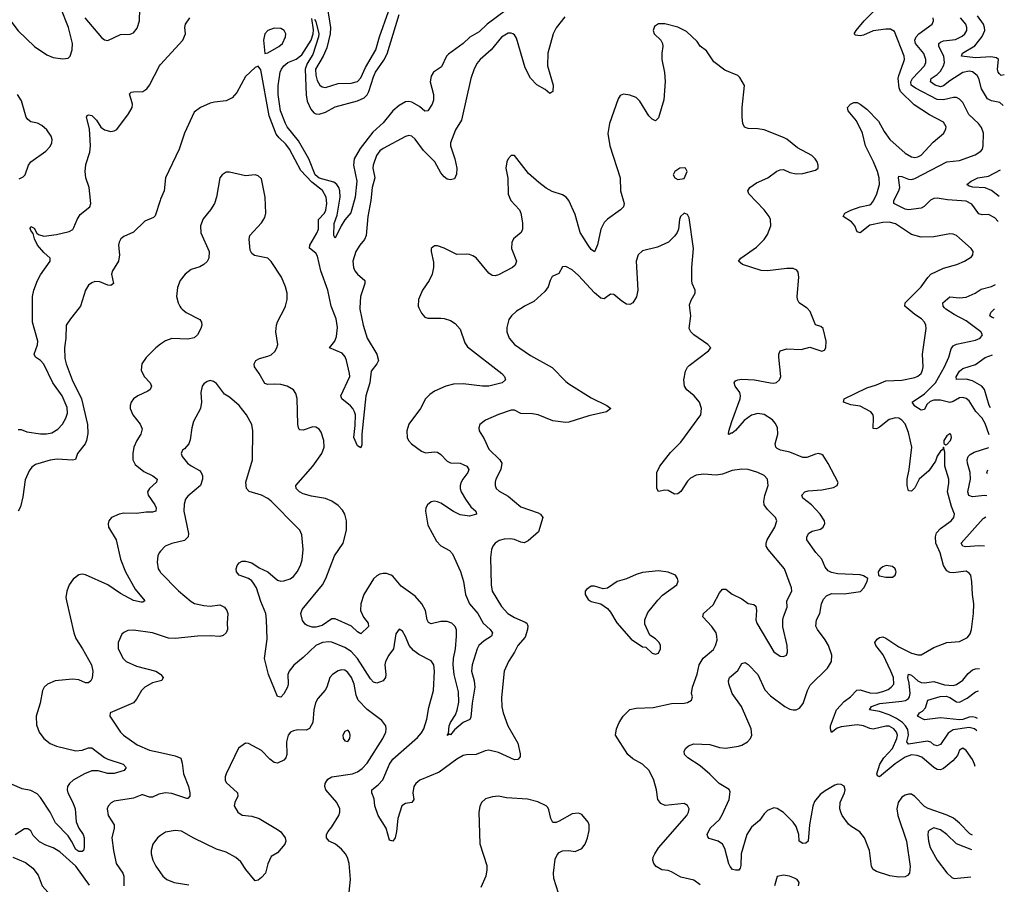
# Model space of a CAD drawing. Header units: inches. Extents: x 1843162 to 1959474, y 907081 to 1016326.
# Tile 347 of 656: x 1949120 to 1955269, y 916400 to 921798. Entities that reach past the tile are written whole.
import ezdxf

# ---------------------------------------------------------------- set-up
doc = ezdxf.new("R2010")
doc.units = ezdxf.units.IN
doc.header["$MEASUREMENT"] = 0
for name, color, linetype in [('B9941', 7, 'Continuous'), ('B9942', 7, 'Continuous'), ('B9951', 7, 'Continuous'), ('B9952', 7, 'Continuous')]:
    doc.layers.add(name, color=color, linetype=linetype)

msp = doc.modelspace()

# ---------------------------------------------------------------- linework, layer by layer
at = {"layer": 'B9941', "color": 5}
for points, elevation in [([(1949110, 919239.6), (1949130, 919238.3), (1949163.8, 919223.8), (1949250, 919212.3), (1949287.7, 919212.3), (1949321, 919219), (1949358.3, 919241.7), (1949387.1, 919272.9), (1949408.9, 919311.1), (1949417.8, 919342.2), (1949415.8, 919375.8), (1949385.5, 919450), (1949327.8, 919530), (1949270, 919647.1), (1949250, 919669.8), (1949219.7, 919690), (1949211.1, 919710), (1949232.2, 919767.8), (1949233.5, 919790), (1949200.7, 919910), (1949199.8, 920000)], 580), ([(1949491.8, 920000), (1949436.5, 919930), (1949411.2, 919890), (1949407.8, 919810), (1949399.2, 919750), (1949402.5, 919682.5), (1949410.2, 919650), (1949447.8, 919550), (1949506.7, 919430), (1949543.3, 919270), (1949546.1, 919213.9), (1949536.8, 919170), (1949528.5, 919150), (1949481.3, 919090), (1949468.5, 919051.5), (1949450, 919046.9), (1949354.1, 919054.1), (1949310, 919048.1), (1949219.3, 919020.7), (1949196.4, 919003.6), (1949178.9, 918981.1), (1949154.7, 918925.3), (1949140.3, 918819.7), (1949124.4, 918755.6), (1949110.5, 918730)], 580), ([(1950000, 919771.5), (1949970.3, 919750), (1949910, 919689.7), (1949882, 919650), (1949879.2, 919610), (1949897.8, 919570), (1949934.4, 919530), (1949942.4, 919510), (1949934.3, 919490), (1949920.4, 919479.6), (1949857.6, 919450), (1949830.3, 919430), (1949815.8, 919410), (1949809.2, 919390), (1949809.2, 919370), (1949825.8, 919330), (1949871.9, 919271.9), (1949884.3, 919244.3), (1949877.5, 919210), (1949851.7, 919170), (1949833.7, 919130), (1949826.4, 919090), (1949826.7, 919050), (1949841.5, 919021.5), (1949896.1, 918976.1), (1949952.4, 918950), (1949979.5, 918930), (1949974, 918910), (1949930.2, 918870), (1949919.2, 918850), (1949921.8, 918830), (1949965, 918770), (1949971.8, 918750), (1949970.3, 918730), (1949950, 918722.4), (1949910, 918722.6), (1949850, 918714.6), (1949770, 918716.2), (1949740.7, 918710), (1949692.4, 918690), (1949677, 918670), (1949671.8, 918650), (1949674.6, 918630), (1949723.1, 918550), (1949750.2, 918430), (1949781.8, 918350), (1949842, 918242), (1949902, 918170), (1949890, 918161.6), (1949878.7, 918161.3), (1949830, 918170.8), (1949750, 918215.3), (1949670, 918269.2), (1949530, 918331.8), (1949510, 918335.1), (1949490, 918331.3), (1949454.2, 918305.8), (1949428.9, 918270), (1949414, 918230), (1949409.2, 918190.8), (1949412.2, 918170), (1949457.3, 917970), (1949470, 917934), (1949512.6, 917870), (1949569.2, 917769.2), (1949576.6, 917730), (1949572.7, 917687.3), (1949565.3, 917670), (1949550, 917657.7), (1949530, 917658.1), (1949490, 917676.7), (1949450, 917680.2), (1949341, 917670), (1949292.7, 917650), (1949272, 917630), (1949262, 917610), (1949248.6, 917531.4), (1949223.6, 917450), (1949225.4, 917394.6), (1949240.8, 917350), (1949271.7, 917310), (1949310, 917279.1), (1949350, 917262), (1949470, 917233.8), (1949510, 917236.3), (1949550, 917250.9), (1949570, 917251.8), (1949650, 917192.4), (1949670, 917181.6), (1949766, 917150), (1949784.2, 917130), (1949772.2, 917110), (1949710, 917091.4), (1949670, 917091.9), (1949610, 917108.1), (1949570, 917108.7), (1949524.4, 917090), (1949453.8, 917050), (1949430.2, 917030), (1949418.9, 917010), (1949416.6, 916990), (1949421.4, 916970), (1949451.6, 916910), (1949465.8, 916870), (1949472.4, 916790), (1949489.6, 916749.6), (1949517.1, 916710), (1949521.8, 916690), (1949523.6, 916630), (1949517.6, 916610), (1949510, 916604), (1949490, 916604.4), (1949470, 916616.8), (1949444.2, 916670), (1949422.4, 916702.4), (1949342.8, 916782.8), (1949311, 916851), (1949250, 916942.7), (1949230, 916964.5), (1949190, 916986.3), (1949135.5, 916995.5), (1949010, 917049)], 620), ([(1950000, 918480.1), (1949990.3, 918469.7), (1949982, 918450), (1949978, 918410), (1949985.7, 918370), (1949997, 918350), (1950000, 918347)], 640), ([(1950000, 917953.5), (1949949.7, 917969.7), (1949830, 917985.6), (1949795.5, 917984.5), (1949770, 917972.7), (1949758.8, 917961.2), (1949734.9, 917910), (1949734.9, 917870), (1949766.7, 917810), (1949784.4, 917790), (1949850, 917761.2), (1949970, 917730.2), (1950000, 917711.4)], 640), ([(1950000, 917670.5), (1949950, 917658.1), (1949902.3, 917630), (1949880.3, 917610), (1949850, 917556.2), (1949830, 917533.3), (1949684.7, 917470), (1949682.8, 917450), (1949750, 917350.5), (1949768.5, 917330), (1949852.7, 917270), (1949930, 917238.2), (1950000, 917222.6)], 640), ([(1950000, 916965.2), (1949990, 916963.1), (1949950, 916943.5), (1949930, 916943.8), (1949890, 916959.2), (1949882, 916958), (1949830, 916938.5), (1949710, 916919.7), (1949691.3, 916908.7), (1949672.9, 916887.1), (1949667, 916870), (1949671.7, 916830), (1949710.2, 916770), (1949710.2, 916750), (1949696.2, 916690), (1949705, 916610), (1949723.2, 916530), (1949763.5, 916470), (1949770.9, 916450), (1949770.3, 916390.3)], 640), ([(1949555.3, 916395.3), (1949470, 916513.9), (1949370, 916602.8), (1949330, 916627.4), (1949283.1, 916643.1), (1949244.2, 916664.2), (1949204.4, 916704.4), (1949190, 916732.7), (1949170, 916746.6), (1949150, 916746), (1949092.3, 916707.7)], 640), ([(1950000, 916704), (1949980.4, 916690), (1949951.8, 916650), (1949941.1, 916610), (1949941.1, 916590), (1949951.6, 916550), (1949970, 916512.7), (1950000, 916470.5)], 660), ([(1949077.1, 916570), (1949156.2, 916536.2), (1949201.1, 916501.1), (1949236.4, 916456.4), (1949260.3, 916390), (1949315.3, 916330), (1949378.1, 916278.1), (1949390.9, 916250), (1949372.1, 916227.9), (1949270.5, 916210), (1949218.6, 916181.4), (1949188, 916170), (1949115.5, 916110)], 640)]:
    msp.add_lwpolyline(points, dxfattribs=dict(at, elevation=elevation))
at = {"layer": 'B9942', "color": 5}
for points, elevation in [([(1949527.8, 921810), (1949630, 921686.3), (1949650, 921671.6), (1949670, 921668.9), (1949750, 921705.8), (1949810, 921708), (1949830, 921716.5), (1949854.2, 921745.8), (1949868.9, 921790), (1949875.2, 922010)], 620), ([(1949053.7, 921810), (1949070, 921780.2), (1949110, 921727.5), (1949212.2, 921630), (1949290, 921579), (1949330, 921562.3), (1949390, 921554), (1949422.6, 921557.4), (1949435.1, 921570), (1949447.9, 921610), (1949449.9, 921650), (1949425, 921750), (1949376.8, 921870)], 620), ([(1949199.8, 920000), (1949199.1, 920070), (1949207.9, 920110), (1949230.4, 920170), (1949250, 920205.5), (1949309.8, 920290), (1949311.1, 920310), (1949270, 920345), (1949232.2, 920390), (1949213.1, 920430), (1949204.1, 920464.1), (1949190, 920480.9), (1949184.9, 920495.1), (1949190, 920506), (1949210, 920497.1), (1949226.2, 920466.2), (1949236.5, 920456.5), (1949270, 920447), (1949350, 920456), (1949430, 920476.3), (1949451, 920489), (1949459, 920501), (1949478.5, 920550), (1949498.1, 920581.9), (1949557.8, 920630), (1949564, 920650), (1949559, 920710), (1949552.9, 920750), (1949533.3, 920810), (1949529.2, 920849.2), (1949534, 920894), (1949557.1, 920970), (1949562.6, 921010), (1949556.2, 921116.2), (1949536.9, 921190), (1949540.7, 921199.3), (1949550, 921204.4), (1949570, 921199), (1949599, 921170), (1949626.9, 921126.9), (1949650, 921111.3), (1949690, 921100.9), (1949710, 921103.1), (1949727, 921113), (1949800.5, 921210), (1949823.1, 921250), (1949825.1, 921270), (1949805.3, 921334.7), (1949815.4, 921344.6), (1949830, 921347.8), (1949890, 921350.2), (1949913.8, 921366.2), (1949930.4, 921389.6), (1949992.7, 921510), (1950000, 921517.9)], 580), ([(1949116.4, 920803.6), (1949142.4, 920817.6), (1949153.3, 920830), (1949174, 920890), (1949189.8, 920910), (1949283.1, 920976.9), (1949310, 921005.3), (1949320.3, 921030), (1949321.8, 921050), (1949316.8, 921070), (1949288.7, 921110), (1949258.2, 921138.2), (1949231.2, 921151.2), (1949190, 921159.8), (1949170, 921175.1), (1949161, 921190), (1949131.7, 921291.7), (1949107.1, 921330)], 620), ([(1950000, 920678.1), (1949996.6, 920670), (1949965.9, 920574.1), (1949956.2, 920563.8), (1949900.8, 920539.2), (1949830, 920470.5), (1949770, 920443.9), (1949751.8, 920430), (1949741.5, 920410), (1949737.6, 920390), (1949742.6, 920330), (1949737.5, 920290), (1949700.1, 920230), (1949694, 920210), (1949704.9, 920150), (1949690, 920137.4), (1949670, 920140.9), (1949621.1, 920161.1), (1949590, 920163.4), (1949570, 920155.6), (1949550, 920139.8), (1949531, 920110), (1949499.7, 920010), (1949491.8, 920000)], 580)]:
    msp.add_lwpolyline(points, dxfattribs=dict(at, elevation=elevation))
at = {"layer": 'B9951', "color": 5}
for points, elevation in [([(1952257.7, 920000), (1952222.8, 919977.2), (1952190.7, 919950), (1952174.6, 919925.4), (1952162.9, 919877.1), (1952162, 919850), (1952176.4, 919810), (1952210.5, 919770), (1952310, 919702.3), (1952445.6, 919625.6), (1952530, 919538.4), (1952550, 919523.7), (1952690, 919437), (1952786.8, 919390), (1952811, 919370), (1952784.7, 919350), (1952675.1, 919324.9), (1952550, 919284.4), (1952530, 919282.7), (1952450, 919292.6), (1952359, 919330), (1952323.4, 919336.6), (1952250, 919339.7), (1952210, 919359.1), (1952190, 919360.4), (1952110, 919334), (1952030, 919298.4), (1951994, 919270), (1951987.3, 919250), (1951990.5, 919230), (1952021.3, 919181.3), (1952050, 919115.5), (1952118.7, 919050), (1952130.3, 919030), (1952125.8, 918990), (1952094.3, 918930), (1952088.9, 918910), (1952088.8, 918890), (1952096.4, 918870), (1952114.4, 918854.4), (1952170, 918822.8), (1952250, 918757.4), (1952358.6, 918718.6), (1952373, 918710), (1952386.4, 918690), (1952359.6, 918600.4), (1952296, 918544), (1952270, 918532.2), (1952250, 918535.3), (1952210, 918552.4), (1952184.2, 918555.8), (1952145.3, 918554.7), (1952114.4, 918545.6), (1952090.2, 918529.8), (1952074.9, 918510), (1952067.6, 918490), (1952060.5, 918439.5), (1952063.5, 918270), (1952070.2, 918230), (1952130, 918134.4), (1952168.8, 918090), (1952210, 918064.7), (1952277.3, 918037.3), (1952286.4, 918030), (1952293.3, 918013.3), (1952291.7, 917990), (1952276.4, 917943.6), (1952230.3, 917890), (1952211.1, 917848.9), (1952171.8, 917790), (1952145.7, 917730), (1952130, 917566), (1952131.7, 917508.3), (1952139.1, 917470), (1952169.4, 917390), (1952230, 917281.6), (1952246.4, 917213.6), (1952245.3, 917194.7), (1952230, 917178.3), (1952210, 917177.1), (1952110, 917222.8), (1952050, 917237.2), (1952026.8, 917233.2), (1951970, 917210.8), (1951910, 917208.1), (1951890, 917203.1), (1951850, 917180.8), (1951739.6, 917100.4), (1951618.7, 917050), (1951593.1, 917030), (1951580.7, 917010), (1951575.2, 916970), (1951581.5, 916930), (1951577.8, 916922.2), (1951569.1, 916910.9), (1951530, 916904), (1951507, 916890), (1951481.1, 916810), (1951472.8, 916730), (1951464, 916690), (1951450, 916668.7), (1951430, 916675.3), (1951407.8, 916750), (1951359.7, 916830), (1951338.8, 916890), (1951333.1, 916933.1), (1951318.3, 916970), (1951318.7, 916990), (1951358.8, 917021.2), (1951387.4, 917052.6), (1951429.2, 917150), (1951450, 917180.2), (1951604.1, 917315.9), (1951630, 917345.7), (1951643.1, 917370), (1951662.5, 917430), (1951676, 917504), (1951703.5, 917610), (1951710.9, 917730), (1951706.3, 917770), (1951690, 917794.7), (1951613.5, 917833.5), (1951578.5, 917858.5), (1951551.6, 917891.6), (1951530, 917946), (1951510, 917981.2), (1951490, 917993.2), (1951470, 917964), (1951454.4, 917870), (1951424.9, 917830), (1951405.3, 917790), (1951400.3, 917770), (1951407.1, 917710), (1951404.9, 917690), (1951389.3, 917670.7), (1951350, 917654.8), (1951330, 917660.8), (1951310, 917682.2), (1951230, 917809.1), (1951190, 917853.5), (1951150, 917878.1), (1951070, 917910.7), (1951050, 917913.5), (1951010.9, 917909.1), (1950968.9, 917890), (1950890, 917816), (1950831.5, 917768.5), (1950802.8, 917730), (1950794.9, 917710), (1950796.9, 917650), (1950792.8, 917630), (1950770, 917589.5), (1950750, 917567.3), (1950730, 917571.8), (1950674.1, 917710), (1950649.1, 917810), (1950666.4, 917930), (1950662.4, 918050), (1950656.9, 918090), (1950626.1, 918166.1), (1950598.9, 918250), (1950580.7, 918280.7), (1950570, 918295.1), (1950550, 918309.4), (1950490, 918329.2), (1950473.2, 918350), (1950472.7, 918370), (1950477.2, 918390), (1950490, 918406), (1950510, 918417.3), (1950530, 918417.3), (1950570, 918406.8), (1950616.4, 918376.4), (1950670, 918350.4), (1950730, 918299.5), (1950750, 918293.4), (1950770, 918294.3), (1950810, 918307.6), (1950830, 918322), (1950852.6, 918350), (1950874, 918390), (1950885.1, 918425.1), (1950891.3, 918490), (1950882, 918582), (1950869.6, 918610), (1950851.6, 918630), (1950690, 918791.3), (1950670, 918807.8), (1950629.7, 918829.7), (1950552.8, 918852.8), (1950536.2, 918870), (1950531.3, 918910), (1950573.6, 919050), (1950576.4, 919230), (1950569.7, 919270), (1950535.8, 919330), (1950490, 919389.6), (1950430, 919440.9), (1950399.5, 919459.5), (1950350, 919526), (1950330, 919539.3), (1950310, 919546), (1950290, 919539.3), (1950270, 919525.2), (1950260.5, 919510), (1950250.5, 919470), (1950256.4, 919410), (1950248.7, 919370), (1950206.5, 919290), (1950194.9, 919250), (1950185.5, 919174.5), (1950177.1, 919150), (1950150, 919119.3), (1950136, 919110), (1950127.7, 919090), (1950134.8, 919070), (1950168, 919030), (1950190, 919012.4), (1950243.4, 918983.4), (1950254, 918970), (1950261.1, 918950), (1950261.5, 918930), (1950248.9, 918890), (1950170, 918822.4), (1950156.2, 918803.8), (1950146.3, 918773.7), (1950144.5, 918730), (1950174.3, 918590), (1950171.8, 918570), (1950150, 918546.9), (1950070, 918526.9), (1950028, 918510), (1950000, 918480.1)], 640), ([(1950127.3, 920000), (1950134.9, 919990), (1950159.5, 919970), (1950245.3, 919925.3), (1950256.1, 919910), (1950258, 919890), (1950251.3, 919870), (1950230.3, 919830), (1950209.3, 919810.7), (1950170, 919804.2), (1950070, 919806.8), (1950030, 919793.3), (1950000, 919771.5)], 620), ([(1951613.7, 920000), (1951630, 919964.9), (1951650, 919941.6), (1951670, 919934), (1951750, 919935.3), (1951771.7, 919931.7), (1951810, 919919.3), (1951840.3, 919900.3), (1951870, 919864.9), (1951899.7, 919779.7), (1951915.8, 919755.8), (1952131.8, 919590), (1952148.5, 919570), (1952153, 919550), (1952133.4, 919530), (1952050.1, 919509.9), (1952009.9, 919509.9), (1951890, 919524.9), (1951830, 919523.2), (1951781.6, 919510), (1951710, 919478.9), (1951681.2, 919458.8), (1951655.3, 919430), (1951623.2, 919370), (1951550, 919273.3), (1951537.2, 919230), (1951539.1, 919190), (1951548, 919170), (1951567.4, 919150), (1951630, 919104), (1951654.5, 919094.5), (1951710, 919100.2), (1951730, 919097.6), (1951750, 919083.2), (1951790, 919041.8), (1951810, 919032.1), (1951870, 919028.5), (1951890, 919021.5), (1951911.8, 919010), (1951925.3, 918990), (1951919.7, 918970), (1951887.2, 918930), (1951876.9, 918910), (1951871, 918890), (1951871.8, 918870), (1951877.3, 918850), (1951903.4, 918803.4), (1951936.5, 918756.5), (1951968.5, 918730), (1951973, 918710), (1951930, 918698.5), (1951870, 918706.8), (1951828.3, 918728.3), (1951750, 918779), (1951730, 918788.6), (1951710, 918791.8), (1951690, 918787.3), (1951667.7, 918770), (1951657.1, 918750), (1951654, 918730), (1951670, 918642), (1951722.9, 918542.9), (1951750, 918513.4), (1951803.7, 918483.7), (1951823, 918463), (1951873.4, 918353.4), (1951890.7, 918290.7), (1951904.5, 918210), (1951930.1, 918150), (1951981.9, 918090), (1952013.5, 918030), (1952057.8, 917990), (1952072.8, 917970), (1952065.8, 917950), (1952020.1, 917919.9), (1951988.2, 917890), (1951977.5, 917870), (1951945.2, 917770), (1951941.1, 917730), (1951958.2, 917670), (1951962.9, 917630), (1951945.3, 917530), (1951936.5, 917443.5), (1951930.3, 917429.7), (1951889.3, 917410.7), (1951836, 917364), (1951810, 917333.2), (1951803.6, 917336.4), (1951790, 917328.7), (1951798, 917342), (1951802, 917390), (1951809.7, 917410), (1951842.5, 917457.5), (1951853, 917487), (1951862.1, 917537.9), (1951860.7, 917600.7), (1951833, 917710), (1951826.2, 917770), (1951828.3, 917810), (1951842.4, 917870), (1951848.8, 917948.8), (1951848.1, 917988.1), (1951840.7, 918010), (1951819.1, 918030), (1951790, 918039.9), (1951750, 918039.6), (1951690, 918026.5), (1951673.8, 918033.8), (1951664.9, 918050), (1951654.7, 918110), (1951630.9, 918150), (1951590, 918199.5), (1951502, 918262), (1951450, 918323.6), (1951439.8, 918330), (1951410, 918340.2), (1951390, 918340.9), (1951370, 918336.8), (1951350, 918326.2), (1951330, 918306.2), (1951270.2, 918210), (1951250.9, 918150), (1951247.9, 918110), (1951266.6, 918066.6), (1951296.9, 918030), (1951297.6, 918010), (1951250, 917963.5), (1951230, 917975.6), (1951191.7, 918011.7), (1951090, 918057.3), (1951070, 918056.2), (1951010, 918015.2), (1950970, 918005.3), (1950945.8, 918005.8), (1950915.2, 918015.2), (1950903.2, 918023.2), (1950886.1, 918046.1), (1950876.7, 918090), (1950884.3, 918115.7), (1951011.6, 918270), (1951031.9, 918308.1), (1951086.1, 918450), (1951139.5, 918530), (1951161.1, 918610), (1951161.2, 918670), (1951151.2, 918710), (1951136.5, 918736.5), (1951110, 918763.8), (1951070, 918792.9), (1951030, 918807.9), (1950942.6, 918822.6), (1950890, 918837.4), (1950866.9, 918850), (1950845.7, 918870), (1950845.1, 918890), (1950951.7, 919010), (1951007, 919090), (1951021.1, 919130), (1951020.3, 919170), (1951002.6, 919222.6), (1950990, 919240.5), (1950970, 919253.7), (1950950, 919256.4), (1950890, 919235.8), (1950870, 919237), (1950863.3, 919243.3), (1950857.7, 919270), (1950853.7, 919433.7), (1950844.9, 919464.9), (1950830, 919486), (1950790, 919509.8), (1950750, 919520.3), (1950710, 919523.1), (1950670, 919519.3), (1950650, 919527.2), (1950615.9, 919590), (1950586.8, 919630), (1950584.1, 919650), (1950594, 919670), (1950616.8, 919683.2), (1950670, 919696.5), (1950690, 919706.4), (1950712.9, 919727.1), (1950726.6, 919750), (1950731.8, 919770), (1950719, 919850), (1950723.7, 919890), (1950730, 919912.2), (1950775.2, 920000)], 620), ([(1951244.8, 920000), (1951244.3, 919990), (1951265.3, 919890), (1951290.6, 919810.6), (1951350.2, 919710), (1951361.5, 919670), (1951351.4, 919650), (1951315.6, 919604.4), (1951306.8, 919530), (1951281, 919450), (1951255.9, 919210), (1951256, 919144), (1951250, 919125.2), (1951230, 919138), (1951206.8, 919190), (1951216, 919264), (1951216.3, 919330), (1951210.5, 919350.5), (1951201.5, 919370), (1951187, 919387), (1951131.6, 919430), (1951125, 919450), (1951180.8, 919570), (1951180.6, 919590), (1951160.5, 919670), (1951152.4, 919692.4), (1951134.9, 919714.9), (1951055.1, 919750), (1951088.2, 919791.8), (1951099, 919821), (1951104.1, 919875.9), (1951095.8, 919930), (1951068.5, 920000)], 580), ([(1953370, 916397), (1953330, 916426), (1953250, 916444.4), (1953190, 916478.2), (1953170, 916485.6), (1953130, 916491), (1953095.6, 916510), (1953079.7, 916530), (1953074.3, 916550), (1953076.4, 916570), (1953086, 916590), (1953110, 916626.4), (1953285.6, 916830), (1953297.6, 916850), (1953302, 916870), (1953291.3, 916891.3), (1953270, 916903.7), (1953151, 916891), (1953124.2, 916904.2), (1953106.2, 916930), (1953097.2, 916990), (1953080.9, 917050), (1953051.1, 917110), (1953010, 917149.7), (1952950, 917182.6), (1952917.4, 917210), (1952841.3, 917330), (1952846.3, 917370), (1952864.2, 917410), (1952889.8, 917450.2), (1952929.8, 917490.2), (1952970, 917499.5), (1953076.6, 917503.4), (1953190, 917528.7), (1953270, 917530.7), (1953290, 917534.8), (1953315.3, 917550), (1953322, 917570), (1953316, 917590), (1953321.1, 917630), (1953350, 917710.8), (1953364.5, 917770), (1953389.2, 917810.8), (1953453.5, 917866.5), (1953465.7, 917890), (1953475.2, 917924.8), (1953474.6, 917950), (1953468.7, 917970), (1953443.1, 918010), (1953386.6, 918070), (1953389.7, 918090), (1953450, 918144.4), (1953490, 918220.5), (1953510, 918243), (1953530, 918243), (1953570, 918210.4), (1953630, 918181.6), (1953670, 918152.7), (1953705.7, 918145.7), (1953717.1, 918137.1), (1953722.4, 918110), (1953717.3, 918050), (1953723.6, 918030), (1953830, 917851), (1953870, 917824), (1953890, 917822.8), (1953909.2, 917830.8), (1953915.1, 917850), (1953913.6, 917890), (1953886.7, 918006.7), (1953886.6, 918050), (1953889.7, 918070), (1953913.6, 918130), (1953911.1, 918170), (1953942, 918230), (1953940.5, 918250), (1953896.9, 918370), (1953793.6, 918490), (1953782.4, 918510), (1953781.3, 918530), (1953788, 918550), (1953836.9, 918630), (1953847.6, 918670), (1953839.5, 918690), (1953790, 918739.6), (1953769.7, 918770), (1953767.1, 918790), (1953772.9, 918827.1), (1953794, 918890), (1953789.6, 918930), (1953770, 918951.5), (1953729, 918970), (1953670, 918989.6), (1953630, 918991.6), (1953570, 918983.5), (1953510, 918960.4), (1953470, 918953.7), (1953390, 918959.7), (1953345.7, 918954.3), (1953310, 918935.6), (1953290, 918916.2), (1953250, 918852.3), (1953230, 918838), (1953210, 918835.1), (1953170, 918858.7), (1953150, 918861.3), (1953110, 918852.7), (1953099.6, 918870), (1953099.8, 918970), (1953117.6, 919010), (1953184.2, 919095.8), (1953250, 919159.5), (1953373.6, 919330), (1953377.6, 919370), (1953365.1, 919410), (1953332, 919450), (1953286.1, 919486.1), (1953271.5, 919510), (1953268.2, 919550), (1953277.4, 919602.6), (1953290.9, 919629.1), (1953301, 919639), (1953420.9, 919730), (1953437.2, 919750), (1953417, 919770), (1953329.9, 919829.9), (1953310.7, 919850), (1953301.8, 919870), (1953311.5, 919950), (1953305.3, 920000)], 640), ([(1955070.3, 916706.3), (1955054.4, 916714.4), (1954990, 916782.3), (1954952.2, 916812.2), (1954911.7, 916831.7), (1954792.9, 916872.9), (1954770, 916886.4), (1954710, 916948.7), (1954690, 916961.8), (1954670, 916963.5), (1954650, 916957.1), (1954630, 916943.8), (1954605.5, 916910), (1954597.6, 916870), (1954604.1, 916830), (1954659.3, 916670), (1954681, 916510), (1954676.9, 916470), (1954665.4, 916454.6), (1954650, 916446), (1954610, 916444.1), (1954553.5, 916453.5), (1954470, 916479.1), (1954450, 916492.1), (1954439.9, 916510), (1954426.9, 916610), (1954396, 916690), (1954367.3, 916727.3), (1954310, 916762.5), (1954296.2, 916776.2), (1954256.5, 916830), (1954248.4, 916850), (1954242.7, 916870), (1954244.4, 916910), (1954270.8, 916970), (1954274.5, 916990), (1954270, 917011.8), (1954250, 917023.6), (1954230, 917024.7), (1954210, 917018.7), (1954150, 916984.2), (1954119.9, 916960.1), (1954084.2, 916915.8), (1954072.4, 916887.6), (1954051.8, 916770), (1954045, 916670), (1954030, 916655.7), (1954010, 916654.5), (1953988, 916668), (1953986.1, 916710), (1953970, 916759.7), (1953950, 916787.2), (1953890, 916848.2), (1953850, 916874), (1953830, 916877.2), (1953790, 916859.7), (1953770, 916839.7), (1953741.3, 916798.7), (1953690, 916755.6), (1953662, 916710), (1953626.4, 916590), (1953622.9, 916517.1), (1953619.7, 916500.3), (1953611.5, 916488.5), (1953590, 916487), (1953572.5, 916492.5), (1953557.2, 916510), (1953548.4, 916528.4), (1953523.7, 916623.7), (1953510, 916650.9), (1953482.9, 916670), (1953426.3, 916686.3), (1953417.1, 916697.1), (1953414, 916710), (1953432.8, 916750), (1953490, 916804.2), (1953507.1, 916832.9), (1953551.9, 916930), (1953556.4, 916976.4), (1953551.1, 916991.1), (1953488.2, 917028.2), (1953430, 917087.8), (1953370, 917138.4), (1953292, 917190), (1953272, 917210), (1953269.4, 917230), (1953280.9, 917250), (1953296, 917264), (1953330, 917277.6), (1953430, 917272.5), (1953490, 917253.7), (1953530.6, 917249.4), (1953610, 917262.2), (1953630.6, 917269.4), (1953665.6, 917290), (1953684, 917310), (1953692.7, 917330), (1953687.5, 917370), (1953626.9, 917510), (1953569.9, 917590), (1953548.7, 917651.3), (1953546.2, 917670), (1953553.3, 917690), (1953604.4, 917735.6), (1953630, 917777.6), (1953650, 917784.6), (1953670, 917772.8), (1953730, 917710.3), (1953774.1, 917614.1), (1953810, 917575.5), (1953898, 917510), (1953930, 917494.2), (1953950, 917488.2), (1953970, 917489.1), (1953990, 917498.9), (1954012.3, 917527.7), (1954039.6, 917610), (1954057.2, 917642.8), (1954165.1, 917750), (1954190.8, 917790), (1954192.9, 917830), (1954172.2, 917890), (1954150, 917927.1), (1954102.2, 917990), (1954092, 918012), (1954096.1, 918050), (1954117.9, 918090), (1954128.3, 918151.7), (1954139, 918181), (1954158.3, 918201.7), (1954190, 918214.7), (1954270, 918213), (1954372, 918228), (1954392.9, 918250), (1954413, 918290), (1954416, 918310), (1954390, 918326), (1954370, 918331.9), (1954230, 918338.8), (1954190, 918346.6), (1954170, 918356.4), (1954150, 918380.5), (1954129.8, 918430), (1954092, 918472), (1954035, 918550), (1954036.1, 918570), (1954047.9, 918592.1), (1954070, 918604.5), (1954122.2, 918617.8), (1954138.7, 918630), (1954148.2, 918651.8), (1954145.3, 918670), (1954119.8, 918710), (1954065, 918770), (1954011, 918810), (1954004.1, 918830), (1954024.4, 918850), (1954043.5, 918856.5), (1954130, 918862.7), (1954203.1, 918876.9), (1954226, 918890), (1954231.9, 918908.1), (1954170, 919027.8), (1954136.9, 919076.9), (1954130, 919083.7), (1954109.5, 919089.5), (1954090, 919086.3), (1954035, 919065), (1954010, 919063.9), (1953930, 919098.6), (1953871.1, 919111.1), (1953850, 919120.9), (1953841.4, 919130), (1953838.5, 919150), (1953855, 919210), (1953852.4, 919252.4), (1953839.1, 919279.1), (1953820.5, 919300.5), (1953770, 919333.8), (1953730, 919339.3), (1953690, 919329.8), (1953643.7, 919296.3), (1953590, 919232.4), (1953570, 919215.4), (1953563.7, 919216.3), (1953550, 919207.6), (1953547.6, 919210), (1953548.4, 919228.4), (1953567.1, 919290), (1953619.8, 919430), (1953621.6, 919450), (1953616.5, 919470), (1953588.6, 919510), (1953581.1, 919530), (1953590, 919543.8), (1953604, 919550), (1953630, 919552.7), (1953710, 919549.4), (1953810, 919531.3), (1953830, 919529.1), (1953847.2, 919532.8), (1953866, 919550), (1953873.7, 919570), (1953860.4, 919690), (1953861.1, 919710), (1953868.6, 919731.4), (1953910, 919742), (1954001.4, 919738.6), (1954053.7, 919753.7), (1954130, 919728.7), (1954145.6, 919734.4), (1954155.1, 919750), (1954156.4, 919790), (1954138, 919870), (1954122.4, 919882.4), (1954090, 919893), (1954055.9, 919975.9), (1954037.2, 919997.2), (1954033, 920000)], 620), ([(1955088.2, 917134.3), (1955083.9, 917150), (1955070, 917178.7), (1955030, 917234.7), (1955010, 917249.6), (1954990, 917237), (1954976.2, 917203.8), (1954948.7, 917171.3), (1954890, 917122.9), (1954870, 917113.8), (1954850, 917115.8), (1954830, 917128.4), (1954753.6, 917193.6), (1954724.7, 917204.7), (1954690, 917208.4), (1954650, 917193.8), (1954587.1, 917152.9), (1954489.8, 917069.8), (1954476.6, 917076.6), (1954474, 917090), (1954491.7, 917150), (1954517, 917190), (1954570, 917248.1), (1954598.4, 917310), (1954601.2, 917330), (1954596, 917350), (1954580.2, 917370), (1954550, 917386.8), (1954530, 917387.3), (1954449.2, 917369.2), (1954430, 917371.8), (1954389.4, 917389.4), (1954350, 917395.8), (1954250, 917383.5), (1954226.2, 917373.8), (1954190, 917348.5), (1954183, 917370), (1954184.6, 917390), (1954222, 917490), (1954270, 917540.4), (1954309.6, 917570.4), (1954347.4, 917612.6), (1954370, 917613.7), (1954430, 917596), (1954470, 917593.4), (1954510, 917603), (1954543.1, 917616.9), (1954563.4, 917630), (1954578.5, 917650), (1954576.2, 917690), (1954561.5, 917730), (1954511.6, 917831.6), (1954466.5, 917890), (1954461, 917910), (1954475.8, 917930), (1954490, 917939.8), (1954510, 917944.1), (1954530, 917936.4), (1954610, 917882.8), (1954690, 917842.7), (1954730, 917831.8), (1954750, 917833), (1954830, 917877.4), (1954910, 917909.1), (1954990, 917916.5), (1955039.8, 917940.2), (1955056.8, 917963.2), (1955065.3, 917990), (1955076.2, 918090), (1955078.8, 918150), (1955070.7, 918210), (1955067.2, 918287.2), (1955059.2, 918330), (1955050, 918343), (1955030, 918355), (1954950, 918344.4), (1954930, 918346.8), (1954910, 918357.2), (1954890.4, 918390.4), (1954869.2, 918470), (1954842.3, 918530), (1954839.5, 918570), (1954845.9, 918594.1), (1954870, 918620.2), (1954938.3, 918670), (1954953.5, 918690), (1954958.5, 918710), (1954938.9, 918758.9), (1954915, 918850), (1954923.3, 918903.3), (1954922.6, 918930), (1954897.1, 919010), (1954897.1, 919097.1), (1954890, 919128), (1954885.5, 919114.5), (1954870, 919103.7), (1954850, 919071.8), (1954838.8, 919041.2), (1954798.2, 918981.8), (1954737.7, 918930), (1954710, 918875.1), (1954690, 918854.3), (1954670, 918856), (1954663.2, 918890), (1954662.1, 918930), (1954674.5, 918990), (1954690.9, 919130), (1954670, 919220.5), (1954650, 919274.6), (1954630, 919297.5), (1954610, 919309.1), (1954590, 919313.1), (1954550, 919301.1), (1954490, 919253.3), (1954470, 919242.6), (1954450, 919245.1), (1954452.3, 919312.3), (1954449.2, 919330), (1954435.4, 919350), (1954370, 919384.1), (1954310, 919392.5), (1954265.3, 919410), (1954269.7, 919430), (1954410, 919500.1), (1954470, 919517.4), (1954530, 919542.3), (1954630, 919546.4), (1954710, 919564.7), (1954730, 919571.5), (1954749.7, 919590), (1954759.3, 919610), (1954762.5, 919630), (1954757.5, 919710), (1954781.2, 919870), (1954778.8, 919890), (1954769.8, 919910), (1954751, 919930), (1954710, 919956.5), (1954659.6, 920000)], 580), ([(1955175, 919205.1), (1955150, 919277.2), (1955131.7, 919310), (1955092.3, 919352.3), (1955050, 919418.2), (1955030, 919433.6), (1955010, 919439.8), (1954990, 919437.7), (1954950, 919413.5), (1954930, 919408.4), (1954870, 919422.4), (1954830, 919422), (1954806.8, 919413.2), (1954785.5, 919394.5), (1954770, 919365.1), (1954750, 919359.7), (1954710, 919385.1), (1954694.5, 919410), (1954770, 919462), (1954840.2, 919530), (1954896.3, 919630), (1954922.3, 919690), (1954937.5, 919742.5), (1954950, 919761.7), (1954970, 919772.2), (1955090, 919796.1), (1955118.4, 919810), (1955132.6, 919830), (1955122, 919850), (1955030, 919918.6), (1954956.7, 919956.7), (1954904.7, 919990), (1954895.6, 920000)], 560), ([(1955205.6, 919934.3), (1955190, 919939.7), (1955178.3, 919950), (1955184.4, 919970), (1955206.2, 919990), (1955207.9, 919991)], 540), ([(1955182.1, 919375.2), (1955174.8, 919390), (1955145.2, 919490), (1955128, 919510), (1955070, 919543.6), (1955030, 919553.3), (1954971.3, 919551.3), (1954968.2, 919568.2), (1954990, 919603.2), (1955010, 919619.5), (1955090, 919645.8), (1955150, 919688.3), (1955196, 919705.4)], 540), ([(1955159.1, 918824.9), (1955146.3, 918826.3), (1955070, 918818.5), (1955047.5, 918827.5), (1955040.8, 918850), (1955058.8, 918930), (1955055.8, 918970), (1955038.9, 919030), (1955037, 919050), (1955043.1, 919070), (1955056.3, 919083.7), (1955081.8, 919098.2), (1955171.7, 919127)], 560), ([(1955164.9, 918963.5), (1955161, 918970), (1955165.9, 918987)], 540), ([(1955145.9, 918511.1), (1955113, 918513), (1955026.8, 918506.8), (1955009.6, 918510), (1955000.3, 918530), (1955137.2, 918682.8), (1955153.6, 918693.9)], 560), ([(1950000, 918347), (1950112.8, 918232.8), (1950190, 918165.3), (1950212.5, 918152.5), (1950270, 918140.3), (1950310, 918137), (1950370, 918143.8), (1950398.8, 918130), (1950413.4, 918110), (1950419.3, 918090), (1950414.9, 918030), (1950417.1, 917990), (1950410, 917969.3), (1950390, 917952.3), (1950370, 917946), (1950310, 917951), (1950230.2, 917949.8), (1950090, 917934.5), (1950050, 917937.4), (1950000, 917953.5)], 640), ([(1951178.6, 916350), (1951185.1, 916430), (1951176.8, 916530), (1951166.5, 916566.5), (1951154.3, 916590), (1951130, 916619.6), (1951092, 916650), (1951052.3, 916670), (1951035.6, 916690), (1951036.3, 916710), (1951046.6, 916730), (1951070, 916759.3), (1951112.6, 916830), (1951119.1, 916850), (1951119.2, 916870), (1951101.5, 916910), (1951031.1, 916990), (1951026, 917010), (1951028.7, 917030), (1951044.6, 917055.4), (1951069.5, 917070), (1951199.5, 917090), (1951230, 917102), (1951258.1, 917121.9), (1951290, 917155.8), (1951387.7, 917310), (1951406.2, 917350), (1951409.7, 917370), (1951405.7, 917390), (1951382.3, 917422.3), (1951290, 917490.7), (1951233.3, 917550), (1951221.4, 917581.4), (1951208.2, 917650), (1951192.7, 917690), (1951170, 917723.1), (1951150, 917736.5), (1951130, 917738.9), (1951108, 917732), (1951074, 917710), (1951056.5, 917690), (1951037.8, 917630), (1951027.8, 917612.2), (1950981.1, 917558.9), (1950966.4, 917533.6), (1950956.6, 917490), (1950950.1, 917410), (1950930, 917373.5), (1950910, 917362.8), (1950856.5, 917363.5), (1950830, 917358.9), (1950811.4, 917348.6), (1950795.8, 917330), (1950786.5, 917290), (1950788.7, 917210), (1950782.4, 917190), (1950770, 917174.5), (1950730, 917156.9), (1950710, 917160.5), (1950681.7, 917181.7), (1950630, 917235.1), (1950550, 917278), (1950530, 917280.9), (1950486.7, 917250), (1950410.4, 917090), (1950403.1, 917070), (1950402.4, 917050), (1950410, 917034.8), (1950479.3, 916970), (1950482.4, 916950), (1950463.8, 916910), (1950460.5, 916890), (1950482, 916850), (1950510, 916830.5), (1950570, 916826), (1950616, 916810), (1950730, 916742.8), (1950750, 916727.3), (1950777.1, 916690), (1950781.6, 916670), (1950775.5, 916650), (1950730, 916595.3), (1950690, 916574), (1950670, 916528), (1950655.3, 916470), (1950630, 916442.2), (1950610, 916424.8), (1950590, 916422.2), (1950531.4, 916491.4), (1950500.5, 916540.5), (1950470, 916567.8), (1950410, 916599.3), (1950350, 916619.4), (1950207.1, 916687.1), (1950130, 916730.8), (1950090, 916735), (1950030, 916725.4), (1950000, 916704)], 660), ([(1950000, 917711.4), (1950002.3, 917710), (1950016.9, 917690), (1950007.6, 917672.4), (1950000, 917670.5)], 640), ([(1955097.6, 917358.7), (1955082, 917370), (1955050, 917378.5), (1954950, 917365), (1954917.6, 917342.4), (1954870, 917272.2), (1954850, 917264.2), (1954830, 917271.4), (1954810, 917287.7), (1954790, 917293.9), (1954670, 917275.3), (1954661, 917290), (1954669.9, 917330), (1954666.9, 917366.9), (1954653, 917390), (1954632.6, 917410), (1954595.7, 917435.7), (1954550, 917457.7), (1954490, 917479), (1954427, 917490), (1954439.6, 917510), (1954491.2, 917528.8), (1954630, 917542.8), (1954652, 917548), (1954670, 917559.3), (1954677.4, 917570), (1954680.4, 917590), (1954674.7, 917654.7), (1954666.6, 917690), (1954670, 917712.2), (1954690, 917705.8), (1954729.2, 917670), (1954750, 917659.5), (1954770, 917656.8), (1954830, 917665), (1954895.2, 917644.8), (1954950, 917641.6), (1954970, 917648), (1955010, 917674.6), (1955043.9, 917716.1), (1955070, 917738), (1955090, 917745.4), (1955113.9, 917746.2)], 560), ([(1955100.8, 917434.3), (1955090, 917440.3), (1955070, 917445.7), (1955050, 917443.4), (1955010, 917428.9), (1954990, 917427.5), (1954870, 917438.9), (1954770, 917427.6), (1954727.6, 917450), (1954739.6, 917470), (1954758.9, 917481.1), (1954777.5, 917502.5), (1954791.8, 917550), (1954868.7, 917571.3), (1954906.2, 917573.8), (1954930, 917565.7), (1954970, 917538.9), (1954990, 917537.5), (1955037.9, 917562.1), (1955090, 917600.7), (1955108.1, 917607.6)], 540), ([(1950000, 917222.6), (1950090, 917202.4), (1950126.4, 917186.4), (1950135.6, 917155.6), (1950143.8, 917090), (1950175, 917010), (1950183.1, 916970), (1950182.4, 916950), (1950170, 916936.2), (1950164.1, 916935.9), (1950070, 916967.3), (1950030, 916971.6), (1950000, 916965.2)], 640), ([(1952484.1, 916344.1), (1952455.6, 916435.6), (1952454.3, 916470), (1952464, 916556), (1952476.6, 916583.4), (1952490, 916597.3), (1952510, 916607.7), (1952550, 916610.7), (1952590, 916604.9), (1952630, 916622.8), (1952652.3, 916650), (1952667, 916690), (1952675.5, 916735.5), (1952676, 916770), (1952670, 916788), (1952630, 916835.3), (1952610, 916844), (1952570, 916839.3), (1952490, 916794.5), (1952470, 916786.6), (1952450, 916785.2), (1952437, 916810), (1952425.4, 916865.4), (1952418.3, 916878.3), (1952409, 916890), (1952354.9, 916914.9), (1952291.2, 916931.2), (1952159.6, 916939.6), (1952110, 916949.5), (1952073.2, 916946.8), (1952030, 916933.2), (1952004, 916910), (1951993.7, 916886.3), (1951988, 916850), (1951993.4, 916653.4), (1952037.3, 916517.3), (1952037.6, 916490), (1952030.4, 916450), (1951999.9, 916380.1)], 660), ([(1954830, 916751.3), (1954801.5, 916738.5), (1954794.6, 916730), (1954791.3, 916708.7), (1954795.2, 916670), (1954806, 916630), (1954850, 916550.4), (1954910, 916470.3), (1954942, 916442), (1954956.7, 916436.7), (1955059.4, 916446)], 640), ([(1955066.4, 916614.1), (1954971.5, 916651.5), (1954909.8, 916710), (1954870, 916739.1), (1954830, 916751.3)], 640), ([(1950000, 916470.5), (1950014.6, 916450), (1950038.7, 916430), (1950084.9, 916410), (1950176.6, 916396.6)], 660), ([(1953984, 916390), (1953989, 916410), (1953975.3, 916430), (1953958, 916438), (1953928, 916450), (1953890, 916457), (1953850, 916448.7), (1953833, 916390)], 640)]:
    msp.add_lwpolyline(points, dxfattribs=dict(at, elevation=elevation))
for points, elevation in [([(1954930, 919212.7), (1954910, 919199), (1954891, 919170), (1954891.6, 919151.6), (1954903.6, 919143.6), (1954910, 919144.7), (1954933, 919170), (1954939.3, 919190), (1954935.3, 919210)], 580), ([(1954530.5, 918389.5), (1954510, 918382), (1954494, 918370), (1954482.4, 918350), (1954484, 918330), (1954490, 918325.5), (1954530, 918316.4), (1954570, 918317.1), (1954586.6, 918330), (1954594, 918350), (1954587, 918370), (1954570, 918383.6)], 620), ([(1953110, 918356), (1953010, 918346.6), (1952970, 918334), (1952910, 918306.6), (1952851.3, 918290), (1952790, 918249), (1952764.7, 918244.7), (1952710, 918262), (1952690, 918262), (1952659.8, 918240.2), (1952651.3, 918230), (1952651.3, 918210), (1952670, 918178), (1952690, 918166), (1952750, 918151), (1952790, 918121), (1952810, 918098), (1952850, 918031.3), (1952938, 917930), (1953010, 917882.8), (1953030, 917881), (1953070, 917843), (1953090, 917837.1), (1953110, 917843.8), (1953122.4, 917870), (1953122, 917890), (1953114.5, 917910), (1953090, 917933.2), (1953056, 917956), (1953023.7, 918023.7), (1953023.7, 918050), (1953043.7, 918096.3), (1953105.6, 918174.4), (1953135.4, 918204.6), (1953224, 918270), (1953232.5, 918292.5), (1953229, 918310), (1953215.3, 918330), (1953170, 918349.2)], 660), ([(1951170, 917361.2), (1951150, 917353.2), (1951139.1, 917330), (1951140.7, 917310), (1951150, 917296), (1951170, 917291), (1951180.9, 917310), (1951183.7, 917330), (1951179.3, 917350)], 680)]:
    msp.add_lwpolyline(points, close=True, dxfattribs=dict(at, elevation=elevation))
at = {"layer": 'B9952', "color": 5}
for points, elevation in [([(1952159.8, 921860.2), (1952039.1, 921770), (1951990, 921722.9), (1951931.1, 921688.9), (1951890, 921649), (1951797.2, 921582.8), (1951784.6, 921570), (1951755.3, 921504.7), (1951704, 921470), (1951690, 921446), (1951684.5, 921410), (1951703.9, 921330), (1951704.5, 921295.5), (1951695.3, 921270), (1951670, 921229.4), (1951650, 921227.3), (1951616.1, 921256.1), (1951570, 921283.7), (1951550, 921287.8), (1951530, 921285.1), (1951490, 921262), (1951450, 921229.8), (1951390, 921154.6), (1951324.6, 921095.4), (1951246, 920994), (1951208.9, 920930), (1951204.3, 920890), (1951224.6, 920790), (1951214.4, 920690), (1951187.4, 920592.6), (1951151.4, 920548.6), (1951128.5, 920511.5), (1951090, 920433.2), (1951081.6, 920450), (1951084.7, 920524.7), (1951101.9, 920578.1), (1951121.1, 920690), (1951119, 920730), (1951113.1, 920750), (1951100.6, 920770), (1951082.6, 920782.6), (1950990, 920809.1), (1950966, 920830), (1950924.9, 920930), (1950862.1, 921042.1), (1950790, 921129.9), (1950779.2, 921150), (1950749.3, 921230), (1950733.3, 921330), (1950734, 921386), (1950747.2, 921470), (1950754.5, 921490), (1950769.6, 921510), (1950795.1, 921530), (1950847.4, 921552.6), (1950882, 921578), (1950941.2, 921670), (1950952.4, 921710), (1950954, 921734), (1950945.1, 921805.1)], 560), ([(1950961.1, 921801.1), (1950970, 921787.7), (1950987.6, 921710), (1950986, 921690), (1950950, 921581.7), (1950915.2, 921524.8), (1950903.4, 921490), (1950908.5, 921328.5), (1950916.4, 921290), (1950938.9, 921238.9), (1950957.3, 921217.3), (1950970, 921210.1), (1950990, 921207.9), (1951030, 921221.4), (1951090, 921254), (1951230, 921292.2), (1951270.6, 921309.4), (1951290.3, 921329.7), (1951301.2, 921350), (1951330, 921442), (1951343, 921470), (1951394.7, 921545.3), (1951414.4, 921585.6), (1951489.9, 921830)], 560), ([(1951041.3, 921881.3), (1951060.7, 921750), (1951058.6, 921710), (1951038.5, 921621.5), (1951015.5, 921570), (1950968.3, 921490), (1950968.7, 921451.3), (1950978.4, 921418.4), (1950994.6, 921390), (1951010, 921378.6), (1951030, 921375), (1951110, 921399), (1951190, 921402.3), (1951230, 921412.1), (1951250, 921434), (1951279.7, 921500.3), (1951344.3, 921610), (1951366.2, 921690), (1951424.1, 921850)], 580), ([(1954659.6, 920000), (1954648, 920010), (1954649.7, 920030), (1954750.7, 920130), (1954791.1, 920188.9), (1954810, 920209.1), (1954890, 920246.2), (1954973.2, 920270), (1955020.9, 920290), (1955063.6, 920316.4), (1955072.3, 920330), (1955075.1, 920350), (1955062, 920370), (1954990, 920433.3), (1954970, 920449.6), (1954950, 920458.7), (1954930, 920460.5), (1954830, 920441.3), (1954750, 920439.7), (1954690, 920457.2), (1954590, 920523.4), (1954550, 920534.2), (1954510, 920532.3), (1954430, 920515.9), (1954368, 920468), (1954350, 920474.5), (1954334.8, 920510), (1954315.4, 920535.4), (1954262.9, 920570), (1954273.3, 920590), (1954310.5, 920609.5), (1954370, 920629.5), (1954430, 920642.2), (1954440.3, 920650), (1954453.1, 920666.9), (1954473.1, 920710), (1954490.4, 920770), (1954487.3, 920810), (1954477.5, 920850), (1954453.2, 920910), (1954402.3, 921010), (1954384.2, 921090), (1954346.7, 921166.7), (1954293.7, 921230), (1954289.7, 921250), (1954308.4, 921270), (1954330, 921281.2), (1954350, 921280.2), (1954370, 921270.1), (1954410, 921239), (1954483.8, 921163.8), (1954519.3, 921099.3), (1954554.7, 921050), (1954650, 920965.7), (1954690, 920941.8), (1954710, 920937.1), (1954730, 920941.1), (1954750, 920952.2), (1954825.9, 921034.1), (1954891.1, 921090), (1954904.4, 921115.6), (1954906.2, 921130), (1954890, 921158), (1954803, 921203), (1954706.1, 921266.1), (1954620.9, 921350), (1954612.1, 921372.1), (1954605.9, 921430), (1954609.6, 921450.4), (1954640.5, 921530), (1954645.2, 921550), (1954643.6, 921570), (1954584, 921724), (1954558.2, 921738.2), (1954530, 921739.9), (1954450, 921728.4), (1954390, 921700.8), (1954370, 921696.4), (1954340.4, 921700.4), (1954331.9, 921710), (1954343.2, 921730), (1954393.4, 921790), (1954470, 921868.7)], 580), ([(1955269.2, 921452.8), (1955250, 921449.8), (1955239.3, 921459.3), (1955230.6, 921470.6), (1955227.3, 921490), (1955233.5, 921550), (1955219.9, 921559.9), (1955185.3, 921565.3), (1955090, 921559.4), (1955002, 921570), (1955007.2, 921590), (1955084.8, 921635.2), (1955130, 921693.6), (1955147.2, 921730), (1955146.3, 921750), (1955138.2, 921770), (1955102.4, 921822.4)], 520), ([(1950000, 921517.9), (1950139.2, 921670), (1950155.6, 921710), (1950151.1, 921750), (1950155.4, 921770), (1950182.4, 921810)], 580), ([(1952524.6, 921815.4), (1952470, 921748.2), (1952451.8, 921710), (1952417.5, 921590), (1952416.8, 921510), (1952452.7, 921390), (1952450, 921349.6), (1952430, 921337.4), (1952401.5, 921361.5), (1952350, 921391.4), (1952310, 921433.2), (1952276.6, 921496.6), (1952221.7, 921681.7), (1952210, 921703), (1952199.5, 921710), (1952190, 921714.7), (1952170, 921713.3), (1952130, 921688.5), (1952064.7, 921610), (1951996.5, 921550), (1951976, 921524), (1951955.5, 921484.5), (1951937.7, 921430), (1951878.8, 921170), (1951842, 921110), (1951811.1, 921030), (1951811, 921010), (1951837.7, 920930), (1951849.1, 920870.9), (1951847.4, 920832.6), (1951834.9, 920805.1), (1951810, 920798.7), (1951790, 920802.4), (1951770, 920816.1), (1951750, 920842), (1951711.9, 920910), (1951641.9, 920981.9), (1951590, 921053.1), (1951570, 921069.8), (1951550, 921074), (1951530, 921068.7), (1951390, 920993.6), (1951370, 920979.8), (1951348.6, 920950), (1951327.8, 920890), (1951325.9, 920870), (1951338.8, 920810), (1951321.8, 920750), (1951313.8, 920670), (1951294.2, 920570), (1951284.2, 920450), (1951273.7, 920426.3), (1951243.5, 920390), (1951218.9, 920350), (1951201.2, 920290), (1951204.7, 920250), (1951213.6, 920230), (1951230, 920209), (1951275.6, 920170), (1951276.5, 920150), (1951248.3, 920070), (1951244.8, 920000)], 580), ([(1954033, 920000), (1953987.2, 920030), (1953976.8, 920050), (1953974.8, 920070), (1953986.9, 920190), (1953981, 920221), (1953973.9, 920233.9), (1953950, 920244.2), (1953910, 920244.7), (1953790.9, 920229.1), (1953750, 920231.3), (1953634.5, 920270), (1953609.7, 920290), (1953623.6, 920310), (1953721.7, 920378.3), (1953770, 920425.7), (1953790, 920457.1), (1953810.9, 920510), (1953809.7, 920549.7), (1953800.5, 920570), (1953769.7, 920610), (1953674.7, 920710), (1953667.2, 920730), (1953678.9, 920750), (1953721.3, 920778.7), (1953791.5, 920810), (1953848.1, 920851.9), (1953870, 920860.9), (1953890, 920861.7), (1953930, 920844), (1953970, 920834.6), (1954010, 920837.4), (1954090, 920859.3), (1954106, 920870), (1954107, 920890), (1954099.6, 920910), (1954087.3, 920930), (1954067, 920950), (1953978.2, 920998.2), (1953910, 921052), (1953890, 921062.9), (1953770, 921109.7), (1953730, 921117.2), (1953670, 921118), (1953647.4, 921127.4), (1953636.3, 921150), (1953631.1, 921190), (1953632.8, 921250), (1953647, 921387), (1953616.9, 921436.9), (1953604, 921450), (1953523, 921483), (1953454.3, 921534.3), (1953410, 921603.7), (1953370, 921632.7), (1953350, 921660.9), (1953283.9, 921723.9), (1953230, 921751.5), (1953150, 921772.8), (1953110, 921773), (1953084.9, 921755.1), (1953077.1, 921730), (1953083, 921710), (1953123.8, 921670), (1953134, 921650), (1953136.5, 921630), (1953130.3, 921589.7), (1953130.3, 921550), (1953147.6, 921467.6), (1953152.1, 921412.1), (1953143.2, 921296.8), (1953110, 921185.2), (1953090, 921167.3), (1953070, 921176.9), (1953050, 921196.9), (1952992.4, 921290), (1952970, 921311.6), (1952930, 921327.3), (1952890, 921332), (1952870, 921324), (1952857.1, 921302.9), (1952802.6, 921150), (1952793.5, 921086.5), (1952805.5, 921010), (1952869.3, 920810), (1952873.2, 920730), (1952894.6, 920650), (1952890.2, 920629.8), (1952873, 920610), (1952790, 920553.6), (1952770, 920531.8), (1952750, 920489.4), (1952728.3, 920391.7), (1952710, 920349.6), (1952690, 920364.2), (1952670, 920389.7), (1952620.7, 920470), (1952590, 920581.6), (1952550, 920669.7), (1952533.1, 920690), (1952510, 920703.5), (1952445, 920725), (1952407.1, 920747.1), (1952361.7, 920781.7), (1952298.2, 920838.2), (1952210, 920949.2), (1952190, 920949.2), (1952170, 920929), (1952161.6, 920910), (1952156.4, 920870), (1952169.1, 920809.1), (1952170.3, 920709.7), (1952187.3, 920670), (1952240.8, 920610), (1952249.4, 920589.4), (1952260.9, 920530), (1952260.9, 920490), (1952252.1, 920470), (1952204.9, 920430), (1952192.8, 920407.2), (1952192, 920370), (1952222.8, 920290), (1952215.2, 920264.8), (1952197.1, 920250), (1952110, 920205.4), (1952090, 920198.9), (1952070, 920201.3), (1952050, 920215.6), (1951970.6, 920310.6), (1951950, 920324), (1951930, 920332.2), (1951910, 920333.7), (1951850, 920331), (1951770, 920371.3), (1951730, 920385.1), (1951710, 920386), (1951690.6, 920369.4), (1951690.5, 920350), (1951704.9, 920284.9), (1951703.6, 920250), (1951695, 920210), (1951677.2, 920170), (1951635.5, 920110), (1951610.3, 920050), (1951609.1, 920010), (1951613.7, 920000)], 620), ([(1955230.9, 920538.9), (1955210, 920560.8), (1955170, 920581.4), (1955130, 920579.8), (1955110, 920586.8), (1955066.9, 920646.9), (1955030, 920665), (1954913.7, 920673.7), (1954850, 920683.4), (1954830, 920680.9), (1954808.9, 920671.1), (1954768, 920632), (1954750, 920621.1), (1954670, 920610.4), (1954650, 920615.5), (1954578.7, 920650), (1954579.3, 920670), (1954610.9, 920730), (1954616.8, 920750), (1954607.4, 920810), (1954610, 920821), (1954630, 920818.3), (1954670, 920801.7), (1954690, 920801), (1954710, 920806.4), (1954910, 920911.4), (1954990, 920918.2), (1955086.5, 920953.5), (1955123.1, 920976.9), (1955132.4, 920990), (1955137.6, 921010), (1955138.4, 921090), (1955125.9, 921125.9), (1955107.6, 921150), (1955046.9, 921206.9), (1955010, 921281.1), (1954990, 921302.4), (1954971.2, 921311.2), (1954952, 921312), (1954890, 921298.2), (1954850, 921299.9), (1954714, 921370), (1954688.1, 921390), (1954684.9, 921410), (1954695.2, 921430), (1954769.9, 921510), (1954778.3, 921530), (1954779.9, 921550), (1954767.5, 921587.5), (1954715.5, 921650), (1954711.1, 921670), (1954717.7, 921690), (1954735.7, 921710), (1954818, 921770), (1954827.8, 921790), (1954824.4, 921810)], 560), ([(1955261.2, 921262), (1955240.6, 921280.6), (1955190, 921291.3), (1955164.7, 921304.7), (1955126.9, 921366.9), (1955110.5, 921430), (1955100.7, 921450), (1955070, 921473), (1955050, 921476.4), (1955010, 921469.3), (1954930, 921416.7), (1954890, 921384.5), (1954870, 921378.9), (1954837.8, 921390), (1954809.2, 921410), (1954812.1, 921430), (1954850, 921456.1), (1954870, 921477), (1954889.9, 921510), (1954894.9, 921530), (1954891.5, 921570), (1954860.9, 921630), (1954861.3, 921650), (1954870, 921658.7), (1954890, 921666.9), (1954965, 921675), (1955005.5, 921694.5), (1955022.8, 921710), (1955034.6, 921730), (1955036, 921750), (1955029.1, 921770), (1954995.6, 921810)], 540), ([(1951068.5, 920000), (1951064.6, 920010), (1951043.5, 920110), (1951000.1, 920230), (1950980.9, 920320.9), (1950970, 920339.9), (1950930.6, 920370.6), (1950931.1, 920390), (1950975.4, 920464.6), (1950985.2, 920490), (1950985.8, 920550), (1951022.6, 920590), (1951031.6, 920608.4), (1951038.5, 920650), (1951033.2, 920690), (1951012, 920732), (1950944.4, 920784.4), (1950876.4, 920856.4), (1950805, 920990), (1950781.2, 921021.2), (1950739.5, 921059.5), (1950722.4, 921082.4), (1950677.1, 921197.1), (1950625.7, 921485.7), (1950610, 921507), (1950590, 921498.9), (1950530, 921443.1), (1950475.7, 921344.3), (1950446.9, 921310), (1950410, 921290.6), (1950336.1, 921283.9), (1950310, 921277.2), (1950249.5, 921250.5), (1950210, 921220.4), (1950150.1, 921090), (1950117, 920990), (1950031.4, 920810), (1950021.8, 920730), (1950000, 920678.1)], 580), ([(1950775.2, 920000), (1950780.3, 920010), (1950790.8, 920050), (1950790.7, 920090), (1950780.7, 920130), (1950755, 920190), (1950690, 920288.7), (1950669.5, 920310), (1950586.6, 920326.6), (1950570, 920338.9), (1950560, 920360), (1950553.2, 920426.8), (1950558.3, 920450), (1950631.1, 920530), (1950650, 920562), (1950657.6, 920590), (1950653.8, 920690), (1950630, 920803.7), (1950610, 920823.5), (1950590, 920828.4), (1950530, 920822.7), (1950430, 920845.6), (1950410, 920845.1), (1950384.9, 920830), (1950369.1, 920810.9), (1950349.1, 920690), (1950336.9, 920650), (1950312.4, 920610), (1950265.3, 920554.7), (1950249.2, 920510), (1950252, 920468), (1950304.1, 920350), (1950301.8, 920310), (1950290.8, 920289.2), (1950270.8, 920269.2), (1950244.7, 920255.3), (1950190, 920238.4), (1950152.9, 920210), (1950121.2, 920170), (1950105.7, 920125.7), (1950100.2, 920070), (1950109.1, 920030), (1950119.6, 920010), (1950127.3, 920000)], 620), ([(1955237.4, 920693.5), (1955190, 920732.3), (1955150, 920748.1), (1955071.7, 920751.7), (1955050, 920758.9), (1955035.6, 920770), (1955062, 920790), (1955102.9, 920810), (1955170, 920821.7), (1955244.4, 920861.5)], 540), ([(1953305.3, 920000), (1953303.3, 920016.7), (1953313.1, 920046.9), (1953337.6, 920090), (1953339.5, 920110), (1953320.7, 920150), (1953316.9, 920170), (1953318.4, 920250), (1953329, 920370), (1953300.2, 920560.2), (1953290, 920582), (1953270, 920589), (1953247.3, 920570), (1953240.7, 920550), (1953233.4, 920490), (1953225.5, 920470), (1953212, 920448), (1953171.7, 920408.3), (1953102.3, 920377.7), (1953010, 920354.7), (1952982.4, 920330), (1952970.3, 920289.7), (1952980.8, 920110), (1952972.8, 920067.2), (1952950, 920029.7), (1952930, 920019.1), (1952910, 920022.2), (1952880.2, 920040.2), (1952830, 920082), (1952810, 920083.5), (1952770, 920055.1), (1952750, 920058.7), (1952710, 920093.3), (1952610, 920201.1), (1952570, 920235.6), (1952530, 920258), (1952510, 920256), (1952486.4, 920213.6), (1952445.6, 920194.4), (1952432.9, 920170), (1952420.9, 920130), (1952400, 920100), (1952330, 920038.3), (1952273, 920010), (1952257.7, 920000)], 640), ([(1954895.6, 920000), (1954886.6, 920010), (1954884.7, 920030), (1954930, 920066.9), (1954990, 920060.5), (1955030, 920066.6), (1955086.6, 920090), (1955124.3, 920115.7), (1955190, 920132.2), (1955214.4, 920144.8)], 560)]:
    msp.add_lwpolyline(points, dxfattribs=dict(at, elevation=elevation))
for points, elevation in [([(1950710, 921744.4), (1950670.1, 921729.9), (1950651.4, 921710), (1950641.8, 921670), (1950650, 921586), (1950670, 921590.4), (1950738.5, 921630), (1950760.3, 921650), (1950780.9, 921690), (1950783.1, 921710), (1950771.3, 921730), (1950750, 921742.4)], 580), ([(1953270, 920873.2), (1953242, 920870), (1953211.3, 920850), (1953202, 920830), (1953212, 920810), (1953230, 920801), (1953270, 920806), (1953288.7, 920850), (1953278, 920870)], 640)]:
    msp.add_lwpolyline(points, close=True, dxfattribs=dict(at, elevation=elevation))

doc.saveas('drawing.dxf')
